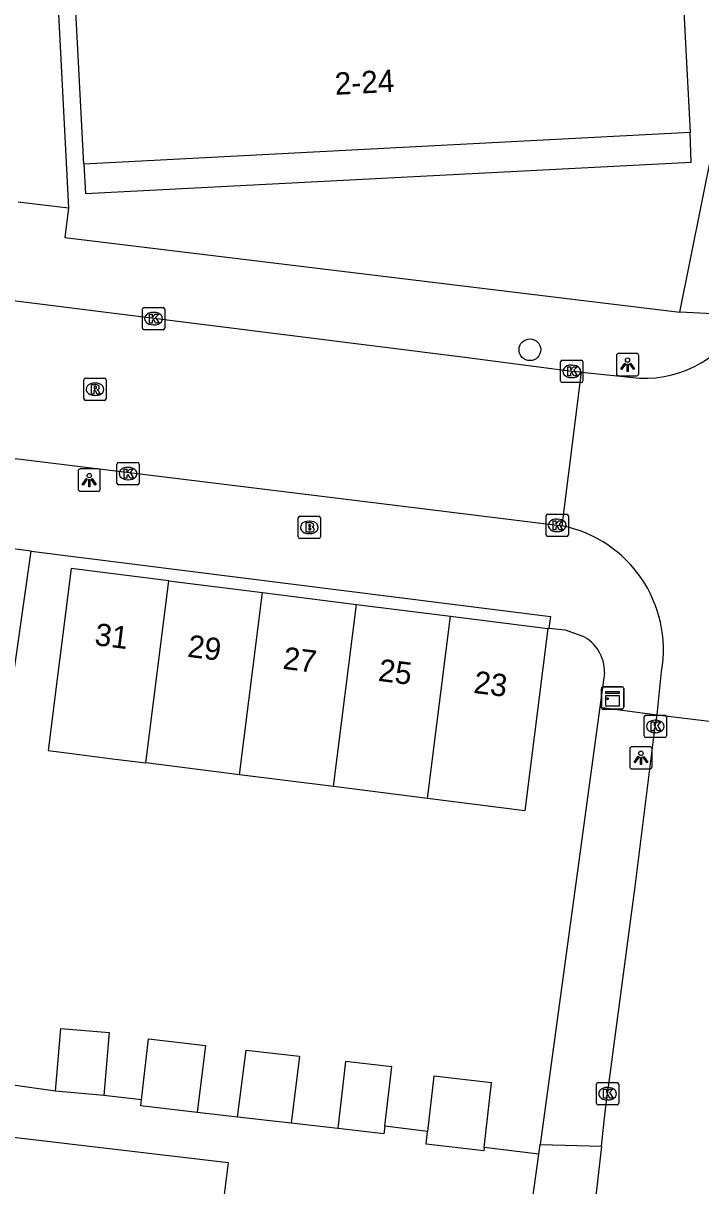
# Model space of a CAD drawing. Extents: x 158087 to 159494, y 382905 to 383981.
# Drawn here: x 158567.1 to 158597.5, y 383416.5 to 383468.7 of the extents above; entities that cross this region are included whole.
import ezdxf

# ---------------------------------------------------------------- set-up
doc = ezdxf.new("R2010")
doc.units = 0
for name, color, linetype in [('IMGEO_Boom', 7, 'Continuous'), ('IMGEO_Brandkraan', 7, 'Continuous'), ('IMGEO_Kast', 7, 'Continuous'), ('IMGEO_Kolk', 7, 'Continuous'), ('IMGEO_Lichtpunt', 7, 'Continuous'), ('IMGEO_Pand', 7, 'Continuous'), ('IMGEO_Pand_nummerreeks', 7, 'Continuous'), ('IMGEO_Pand_overbouw', 7, 'Continuous'), ('IMGEO_Rijbaan_lokaal_open', 7, 'Continuous'), ('IMGEO_Rioolput', 7, 'Continuous'), ('IMGEO_Voetpad_open', 7, 'Continuous')]:
    doc.layers.add(name, color=color, linetype=linetype)

msp = doc.modelspace()

# ---------------------------------------------------------------- linework, layer by layer
at = {"layer": 'IMGEO_Boom'}
msp.add_circle((158589.824, 383454.018), 0.489, dxfattribs=at)
at = {"layer": 'IMGEO_Brandkraan'}
for p, q in [((158579.415, 383445.62), (158579.415, 383446.472)), ((158579.49, 383446.546), (158580.342, 383446.546)), ((158579.903, 383446.326), (158579.928, 383446.326)), ((158580.416, 383446.472), (158580.416, 383445.62)), ((158580.342, 383445.546), (158579.49, 383445.546)), ((158579.926, 383445.766), (158579.901, 383445.766))]:
    msp.add_line(p, q, dxfattribs=at)
for points in [[(158579.415, 383445.62), (158579.415, 383446.472)], [(158579.49, 383446.546), (158580.342, 383446.546)], [(158580.416, 383446.472), (158580.416, 383445.62)], [(158579.763, 383446.246), (158579.763, 383445.846), (158579.976, 383445.846)], [(158579.994, 383446.246), (158579.763, 383446.246)], [(158579.942, 383446.165), (158579.888, 383446.165), (158579.888, 383446.089)], [(158579.888, 383446.089), (158579.941, 383446.089)], [(158579.95, 383446.013), (158579.888, 383446.013), (158579.888, 383445.932)], [(158579.888, 383445.932), (158579.95, 383445.932)], [(158580.342, 383445.546), (158579.49, 383445.546)]]:
    msp.add_lwpolyline(points, dxfattribs=at)
for centre, radius, start, end in [((158579.492, 383446.47), 0.0765, 91.552, 178.448), ((158579.492, 383446.47), 0.0765, 91.552, 178.448), ((158580.34, 383446.47), 0.0765, 1.552, 88.448), ((158580.34, 383446.47), 0.0765, 1.552, 88.448), ((158579.943, 383446.127), 0.0379, 267.8285, 90.9355), ((158579.951, 383445.972), 0.0404, 269.8759, 90.5077), ((158579.982, 383446.097), 0.251, 268.6676, 293.5347), ((158579.998, 383446.101), 0.145, 59.4692, 91.5367), ((158580.023, 383446.148), 0.0922, 285.5137, 58.1501), ((158580.028, 383445.956), 0.105, 301.3115, 78.989), ((158579.492, 383445.622), 0.0765, 181.552, 268.448), ((158579.492, 383445.622), 0.0765, 181.552, 268.448), ((158580.34, 383445.622), 0.0765, 271.552, 358.448), ((158580.34, 383445.622), 0.0765, 271.552, 358.448)]:
    msp.add_arc(centre, radius, start, end, dxfattribs=at)
for centre, major_axis, ratio, start_param, end_param in [((158579.902, 383446.046), (-0.387, 0.002), 0.722429, 4.712389, 7.853982), ((158579.927, 383446.046), (-0.39, 0.002), 0.717154, 1.570796, 4.712389)]:
    msp.add_ellipse(centre, major_axis=major_axis, ratio=ratio, start_param=start_param, end_param=end_param, dxfattribs=at)
at = {"layer": 'IMGEO_Kast'}
for p, q in [((158593.033, 383437.966), (158593.033, 383438.807)), ((158593.033, 383438.807), (158593.033, 383437.966)), ((158593.108, 383438.891), (158593.949, 383438.891)), ((158593.949, 383438.891), (158593.108, 383438.891)), ((158594.033, 383438.816), (158594.033, 383437.975)), ((158594.033, 383437.975), (158594.033, 383438.816)), ((158593.958, 383437.891), (158593.117, 383437.891)), ((158593.117, 383437.891), (158593.958, 383437.891))]:
    msp.add_line(p, q, dxfattribs=at)
for points in [[(158593.228, 383438.681), (158593.828, 383438.681), (158593.828, 383438.596), (158593.228, 383438.596), (158593.228, 383438.681)], [(158593.228, 383438.506), (158593.828, 383438.506), (158593.828, 383438.017), (158593.228, 383438.017), (158593.228, 383438.506)]]:
    msp.add_lwpolyline(points, dxfattribs=at)
msp.add_circle((158593.312, 383438.355), 0.0377, dxfattribs=at)
for centre, start, end in [((158593.111, 383438.813), 92.4484, 184.2845), ((158593.111, 383438.813), 92.4484, 184.2845), ((158593.955, 383438.813), 2.4484, 94.2845), ((158593.955, 383438.813), 2.4484, 94.2845), ((158593.111, 383437.969), 182.4484, 274.2845), ((158593.111, 383437.969), 182.4484, 274.2845), ((158593.955, 383437.969), 272.4484, 4.2845), ((158593.955, 383437.969), 272.4484, 4.2845)]:
    msp.add_arc(centre, 0.0779, start, end, dxfattribs=at)
at = {"layer": 'IMGEO_Kolk'}
for p, q in [((158572.422, 383454.986), (158572.422, 383455.838)), ((158572.497, 383455.912), (158573.349, 383455.912)), ((158573.423, 383455.838), (158573.423, 383454.986)), ((158572.91, 383455.692), (158572.935, 383455.692)), ((158573.349, 383454.912), (158572.497, 383454.912)), ((158572.933, 383455.132), (158572.908, 383455.132)), ((158591.202, 383452.621), (158591.202, 383453.473)), ((158591.277, 383453.547), (158592.129, 383453.547)), ((158591.69, 383453.327), (158591.715, 383453.327)), ((158592.203, 383453.473), (158592.203, 383452.621)), ((158591.713, 383452.767), (158591.688, 383452.767)), ((158592.129, 383452.547), (158591.277, 383452.547)), ((158571.35, 383448.959), (158572.202, 383448.959)), ((158571.275, 383448.033), (158571.275, 383448.885)), ((158571.763, 383448.739), (158571.788, 383448.739)), ((158572.276, 383448.885), (158572.276, 383448.033)), ((158572.202, 383447.959), (158571.35, 383447.959)), ((158571.786, 383448.179), (158571.761, 383448.179)), ((158590.548, 383445.711), (158590.548, 383446.563)), ((158590.623, 383446.637), (158591.475, 383446.637)), ((158591.036, 383446.417), (158591.061, 383446.417)), ((158591.549, 383446.563), (158591.549, 383445.711)), ((158591.059, 383445.857), (158591.034, 383445.857)), ((158591.475, 383445.637), (158590.623, 383445.637)), ((158594.954, 383436.687), (158594.954, 383437.539)), ((158595.029, 383437.613), (158595.881, 383437.613)), ((158595.955, 383437.539), (158595.955, 383436.687)), ((158595.442, 383437.393), (158595.467, 383437.393)), ((158595.881, 383436.613), (158595.029, 383436.613)), ((158595.465, 383436.833), (158595.44, 383436.833)), ((158592.811, 383420.207), (158592.811, 383421.059)), ((158592.886, 383421.133), (158593.738, 383421.133)), ((158593.299, 383420.913), (158593.324, 383420.913)), ((158593.812, 383421.059), (158593.812, 383420.207)), ((158593.322, 383420.353), (158593.297, 383420.353)), ((158593.738, 383420.133), (158592.886, 383420.133))]:
    msp.add_line(p, q, dxfattribs=at)
for points in [[(158572.422, 383454.986), (158572.422, 383455.838)], [(158572.497, 383455.912), (158573.349, 383455.912)], [(158573.423, 383455.838), (158573.423, 383454.986)], [(158572.743, 383455.612), (158572.866, 383455.612), (158572.866, 383455.461), (158572.996, 383455.612), (158573.16, 383455.612), (158573.014, 383455.461), (158573.167, 383455.212), (158573.015, 383455.212), (158572.93, 383455.376), (158572.866, 383455.309), (158572.866, 383455.212), (158572.743, 383455.212), (158572.743, 383455.612)], [(158573.349, 383454.912), (158572.497, 383454.912)], [(158591.202, 383452.621), (158591.202, 383453.473)], [(158591.277, 383453.547), (158592.129, 383453.547)], [(158591.523, 383453.247), (158591.646, 383453.247), (158591.646, 383453.096), (158591.776, 383453.247), (158591.94, 383453.247), (158591.794, 383453.096), (158591.947, 383452.847), (158591.795, 383452.847), (158591.71, 383453.011), (158591.646, 383452.944), (158591.646, 383452.847), (158591.523, 383452.847), (158591.523, 383453.247)], [(158592.203, 383453.473), (158592.203, 383452.621)], [(158592.129, 383452.547), (158591.277, 383452.547)], [(158571.35, 383448.959), (158572.202, 383448.959)], [(158571.275, 383448.033), (158571.275, 383448.885)], [(158571.596, 383448.659), (158571.719, 383448.659), (158571.719, 383448.508), (158571.849, 383448.659), (158572.013, 383448.659), (158571.867, 383448.508), (158572.02, 383448.259), (158571.868, 383448.259), (158571.783, 383448.423), (158571.719, 383448.356), (158571.719, 383448.259), (158571.596, 383448.259), (158571.596, 383448.659)], [(158572.276, 383448.885), (158572.276, 383448.033)], [(158572.202, 383447.959), (158571.35, 383447.959)], [(158590.548, 383445.711), (158590.548, 383446.563)], [(158590.623, 383446.637), (158591.475, 383446.637)], [(158590.869, 383446.337), (158590.992, 383446.337), (158590.992, 383446.186), (158591.122, 383446.337), (158591.286, 383446.337), (158591.14, 383446.186), (158591.293, 383445.937), (158591.141, 383445.937), (158591.056, 383446.101), (158590.992, 383446.034), (158590.992, 383445.937), (158590.869, 383445.937), (158590.869, 383446.337)], [(158591.549, 383446.563), (158591.549, 383445.711)], [(158591.475, 383445.637), (158590.623, 383445.637)], [(158594.954, 383436.687), (158594.954, 383437.539)], [(158595.029, 383437.613), (158595.881, 383437.613)], [(158595.955, 383437.539), (158595.955, 383436.687)], [(158595.275, 383437.313), (158595.398, 383437.313), (158595.398, 383437.162), (158595.528, 383437.313), (158595.692, 383437.313), (158595.546, 383437.162), (158595.699, 383436.913), (158595.547, 383436.913), (158595.462, 383437.077), (158595.398, 383437.01), (158595.398, 383436.913), (158595.275, 383436.913), (158595.275, 383437.313)], [(158595.881, 383436.613), (158595.029, 383436.613)], [(158592.811, 383420.207), (158592.811, 383421.059)], [(158592.886, 383421.133), (158593.738, 383421.133)], [(158593.132, 383420.833), (158593.255, 383420.833), (158593.255, 383420.682), (158593.385, 383420.833), (158593.549, 383420.833), (158593.403, 383420.682), (158593.556, 383420.433), (158593.404, 383420.433), (158593.319, 383420.597), (158593.255, 383420.53), (158593.255, 383420.433), (158593.132, 383420.433), (158593.132, 383420.833)], [(158593.812, 383421.059), (158593.812, 383420.207)], [(158593.738, 383420.133), (158592.886, 383420.133)]]:
    msp.add_lwpolyline(points, dxfattribs=at)
for centre, start, end in [((158572.499, 383455.836), 91.552, 178.448), ((158572.499, 383455.836), 91.552, 178.448), ((158573.347, 383455.836), 1.552, 88.448), ((158573.347, 383455.836), 1.552, 88.448), ((158572.499, 383454.988), 181.552, 268.448), ((158572.499, 383454.988), 181.552, 268.448), ((158573.347, 383454.988), 271.552, 358.448), ((158573.347, 383454.988), 271.552, 358.448), ((158591.279, 383453.471), 91.552, 178.448), ((158591.279, 383453.471), 91.552, 178.448), ((158592.127, 383453.471), 1.552, 88.448), ((158592.127, 383453.471), 1.552, 88.448), ((158591.279, 383452.623), 181.552, 268.448), ((158591.279, 383452.623), 181.552, 268.448), ((158592.127, 383452.623), 271.552, 358.448), ((158592.127, 383452.623), 271.552, 358.448), ((158571.352, 383448.883), 91.552, 178.448), ((158571.352, 383448.883), 91.552, 178.448), ((158572.2, 383448.883), 1.552, 88.448), ((158572.2, 383448.883), 1.552, 88.448), ((158571.352, 383448.035), 181.552, 268.448), ((158571.352, 383448.035), 181.552, 268.448), ((158572.2, 383448.035), 271.552, 358.448), ((158572.2, 383448.035), 271.552, 358.448), ((158590.625, 383446.561), 91.552, 178.448), ((158590.625, 383446.561), 91.552, 178.448), ((158591.473, 383446.561), 1.552, 88.448), ((158591.473, 383446.561), 1.552, 88.448), ((158590.625, 383445.713), 181.552, 268.448), ((158590.625, 383445.713), 181.552, 268.448), ((158591.473, 383445.713), 271.552, 358.448), ((158591.473, 383445.713), 271.552, 358.448), ((158595.031, 383437.537), 91.552, 178.448), ((158595.031, 383437.537), 91.552, 178.448), ((158595.879, 383437.537), 1.552, 88.448), ((158595.879, 383437.537), 1.552, 88.448), ((158595.031, 383436.689), 181.552, 268.448), ((158595.031, 383436.689), 181.552, 268.448), ((158595.879, 383436.689), 271.552, 358.448), ((158595.879, 383436.689), 271.552, 358.448), ((158592.888, 383421.057), 91.552, 178.448), ((158592.888, 383421.057), 91.552, 178.448), ((158593.736, 383421.057), 1.552, 88.448), ((158593.736, 383421.057), 1.552, 88.448), ((158592.888, 383420.209), 181.552, 268.448), ((158592.888, 383420.209), 181.552, 268.448), ((158593.736, 383420.209), 271.552, 358.448), ((158593.736, 383420.209), 271.552, 358.448)]:
    msp.add_arc(centre, 0.0765, start, end, dxfattribs=at)
for centre, major_axis, ratio, start_param, end_param in [((158572.909, 383455.412), (-0.387, 0.002), 0.722429, 4.712389, 7.853982), ((158572.934, 383455.412), (-0.39, 0.002), 0.717154, 1.570796, 4.712389), ((158591.689, 383453.047), (-0.387, 0.002), 0.722429, 4.712389, 7.853982), ((158591.714, 383453.047), (-0.39, 0.002), 0.717154, 1.570796, 4.712389), ((158571.762, 383448.459), (-0.387, 0.002), 0.722429, 4.712389, 7.853982), ((158571.787, 383448.459), (-0.39, 0.002), 0.717154, 1.570796, 4.712389), ((158591.035, 383446.137), (-0.387, 0.002), 0.722429, 4.712389, 7.853982), ((158591.06, 383446.137), (-0.39, 0.002), 0.717154, 1.570796, 4.712389), ((158595.441, 383437.113), (-0.387, 0.002), 0.722429, 4.712389, 7.853982), ((158595.466, 383437.113), (-0.39, 0.002), 0.717154, 1.570796, 4.712389), ((158593.298, 383420.633), (-0.387, 0.002), 0.722429, 4.712389, 7.853982), ((158593.323, 383420.633), (-0.39, 0.002), 0.717154, 1.570796, 4.712389)]:
    msp.add_ellipse(centre, major_axis=major_axis, ratio=ratio, start_param=start_param, end_param=end_param, dxfattribs=at)
at = {"layer": 'IMGEO_Lichtpunt'}
for p, q in [((158593.711, 383453.754), (158593.711, 383452.947)), ((158593.711, 383453.754), (158593.711, 383452.947)), ((158594.613, 383453.849), (158593.805, 383453.849)), ((158594.613, 383453.849), (158593.805, 383453.849)), ((158594.707, 383452.947), (158594.707, 383453.754)), ((158594.707, 383452.947), (158594.707, 383453.754)), ((158593.805, 383452.853), (158594.613, 383452.853)), ((158593.805, 383452.853), (158594.613, 383452.853)), ((158569.534, 383448.572), (158569.534, 383447.765)), ((158569.534, 383448.572), (158569.534, 383447.765)), ((158570.436, 383448.667), (158569.628, 383448.667)), ((158570.436, 383448.667), (158569.628, 383448.667)), ((158570.53, 383447.765), (158570.53, 383448.572)), ((158570.53, 383447.765), (158570.53, 383448.572)), ((158569.628, 383447.671), (158570.436, 383447.671)), ((158569.628, 383447.671), (158570.436, 383447.671)), ((158594.31, 383436.108), (158594.31, 383435.301)), ((158594.31, 383436.108), (158594.31, 383435.301)), ((158595.212, 383436.203), (158594.404, 383436.203)), ((158595.212, 383436.203), (158594.404, 383436.203)), ((158595.306, 383435.301), (158595.306, 383436.108)), ((158595.306, 383435.301), (158595.306, 383436.108)), ((158594.404, 383435.207), (158595.212, 383435.207)), ((158594.404, 383435.207), (158595.212, 383435.207))]:
    msp.add_line(p, q, dxfattribs=at)
for points in [[(158594.085, 383453.418), (158594.124, 383453.39), (158593.936, 383453.128), (158593.898, 383453.155), (158594.085, 383453.418)], [(158594.187, 383453.37), (158594.234, 383453.37), (158594.234, 383453.048), (158594.187, 383453.048), (158594.187, 383453.37)], [(158594.297, 383453.39), (158594.335, 383453.417), (158594.522, 383453.155), (158594.483, 383453.127), (158594.297, 383453.39)], [(158569.908, 383448.236), (158569.947, 383448.208), (158569.759, 383447.946), (158569.721, 383447.973), (158569.908, 383448.236)], [(158570.01, 383448.188), (158570.057, 383448.188), (158570.057, 383447.866), (158570.01, 383447.866), (158570.01, 383448.188)], [(158570.12, 383448.208), (158570.158, 383448.235), (158570.345, 383447.973), (158570.306, 383447.945), (158570.12, 383448.208)], [(158594.684, 383435.772), (158594.723, 383435.744), (158594.535, 383435.482), (158594.497, 383435.509), (158594.684, 383435.772)], [(158594.786, 383435.724), (158594.833, 383435.724), (158594.833, 383435.402), (158594.786, 383435.402), (158594.786, 383435.724)], [(158594.896, 383435.744), (158594.934, 383435.771), (158595.121, 383435.509), (158595.082, 383435.481), (158594.896, 383435.744)]]:
    msp.add_lwpolyline(points, dxfattribs=at)
for centre in [(158594.21, 383453.552), (158570.033, 383448.37), (158594.809, 383435.906)]:
    msp.add_circle(centre, 0.0994, dxfattribs=at)
for centre, start, end in [((158593.805, 383453.754), 90, 180), ((158593.805, 383453.754), 90, 180), ((158594.613, 383453.754), 0, 90), ((158594.613, 383453.754), 0, 90), ((158593.805, 383452.947), 180, 270), ((158593.805, 383452.947), 180, 270), ((158594.613, 383452.947), 270, 0), ((158594.613, 383452.947), 270, 360), ((158569.628, 383448.572), 90, 180), ((158569.628, 383448.572), 90, 180), ((158570.436, 383448.572), 0, 90), ((158570.436, 383448.572), 0, 90), ((158569.628, 383447.765), 180, 270), ((158569.628, 383447.765), 180, 270), ((158570.436, 383447.765), 270, 0), ((158570.436, 383447.765), 270, 360), ((158594.404, 383436.108), 90, 180), ((158594.404, 383436.108), 90, 180), ((158595.212, 383436.108), 0, 90), ((158595.212, 383436.108), 0, 90), ((158594.404, 383435.301), 180, 270), ((158594.404, 383435.301), 180, 270), ((158595.212, 383435.301), 270, 0), ((158595.212, 383435.301), 270, 360)]:
    msp.add_arc(centre, 0.0946, start, end, dxfattribs=at)
at = {"layer": 'IMGEO_Pand'}
for points in [[(158596.46, 383474.357), (158597.019, 383463.759), (158569.794, 383462.344), (158569.24, 383472.94), (158590.857, 383474.065), (158596.46, 383474.357)], [(158573.6, 383443.65), (158569.22, 383444.202), (158568.594, 383439.242), (158568.189, 383436.027), (158569.251, 383435.893), (158571.085, 383435.661), (158572.57, 383435.474)], [(158572.57, 383435.474), (158573.6, 383443.65)], [(158573.6, 383443.65), (158577.816, 383443.118)], [(158576.786, 383434.943), (158577.816, 383443.118)], [(158577.816, 383443.118), (158582.033, 383442.586)], [(158581.003, 383434.411), (158582.033, 383442.586)], [(158582.033, 383442.586), (158586.249, 383442.054)], [(158586.249, 383442.054), (158590.63, 383441.502), (158589.6, 383433.327), (158585.219, 383433.879)], [(158585.219, 383433.879), (158586.249, 383442.054)], [(158576.786, 383434.943), (158572.57, 383435.474)], [(158581.003, 383434.411), (158576.786, 383434.943)], [(158585.219, 383433.879), (158584.64, 383433.952), (158581.003, 383434.411)], [(158568.524, 383420.739), (158568.761, 383423.556), (158570.922, 383423.374), (158570.685, 383420.558)], [(158572.378, 383420.363), (158572.692, 383423.091), (158575.256, 383422.796), (158574.877, 383419.791)], [(158576.694, 383419.582), (158577.073, 383422.587), (158579.478, 383422.311), (158579.1, 383419.305)], [(158583.309, 383419.176), (158583.615, 383421.835), (158581.547, 383422.073), (158581.201, 383419.064)], [(158587.768, 383418.223), (158588.101, 383421.122), (158585.509, 383421.42), (158585.223, 383418.941)], [(158570.685, 383420.558), (158568.524, 383420.739)], [(158574.877, 383419.791), (158572.346, 383420.082), (158572.378, 383420.363)], [(158579.1, 383419.305), (158576.694, 383419.582)], [(158583.309, 383419.176), (158583.269, 383418.826), (158581.201, 383419.064)], [(158587.768, 383418.223), (158587.75, 383418.07), (158585.157, 383418.369), (158585.223, 383418.941)]]:
    msp.add_lwpolyline(points, dxfattribs=at)
at = {"layer": 'IMGEO_Pand_overbouw'}
msp.add_lwpolyline([(158569.794, 383462.344), (158569.859, 383461.022), (158597.07, 383462.438), (158597.019, 383463.759)], close=True, dxfattribs=at)
at = {"layer": 'IMGEO_Rijbaan_lokaal_open'}
for points in [[(158470.237, 383461.129), (158472.01, 383460.949), (158472.205, 383460.918), (158476.869, 383460.346), (158492.123, 383458.465), (158500, 383457.474), (158546.343, 383451.641), (158583.887, 383447.026), (158591.05, 383446.139), (158591.272, 383446.113)], [(158592.146, 383453.004), (158591.704, 383453.046), (158586.903, 383453.663), (158563.505, 383456.594), (158559.714, 383457.055), (158545.297, 383458.807), (158543.141, 383459.099)], [(158591.272, 383446.113), (158592.146, 383453.004)], [(158592.146, 383453.004), (158594.737, 383452.734)], [(158595.534, 383437.632), (158595.731, 383439.579)], [(158593.034, 383418.281), (158593.208, 383419.813), (158594.543, 383429.926), (158595.454, 383437.112), (158595.534, 383437.632)], [(158595.534, 383437.632), (158600.336, 383437.057)], [(158593.034, 383418.281), (158592.085, 383409.901)]]:
    msp.add_lwpolyline(points, dxfattribs=at)
for centre, radius, start, end in [((158594.922, 383457.884), 5.153, 267.9418, 333.0574), ((158590.152, 383440.56), 5.665, 350.0273, 78.5943)]:
    msp.add_arc(centre, radius, start, end, dxfattribs=at)
at = {"layer": 'IMGEO_Rioolput'}
for p, q in [((158569.79, 383451.818), (158569.79, 383452.67)), ((158569.865, 383452.744), (158570.717, 383452.744)), ((158570.791, 383452.67), (158570.791, 383451.818)), ((158570.278, 383452.524), (158570.303, 383452.524)), ((158570.717, 383451.744), (158569.865, 383451.744)), ((158570.301, 383451.964), (158570.276, 383451.964))]:
    msp.add_line(p, q, dxfattribs=at)
for points in [[(158569.79, 383451.818), (158569.79, 383452.67)], [(158569.865, 383452.744), (158570.717, 383452.744)], [(158570.791, 383452.67), (158570.791, 383451.818)], [(158570.379, 383452.442), (158570.127, 383452.444), (158570.127, 383452.044)], [(158570.127, 383452.044), (158570.251, 383452.044), (158570.251, 383452.206), (158570.262, 383452.206)], [(158570.305, 383452.363), (158570.251, 383452.363), (158570.251, 383452.282)], [(158570.251, 383452.282), (158570.303, 383452.282)], [(158570.309, 383452.177), (158570.38, 383452.044), (158570.52, 383452.044), (158570.455, 383452.17)], [(158570.717, 383451.744), (158569.865, 383451.744)]]:
    msp.add_lwpolyline(points, dxfattribs=at)
for centre, radius, start, end in [((158569.867, 383452.668), 0.0765, 91.552, 178.448), ((158569.867, 383452.668), 0.0765, 91.552, 178.448), ((158570.715, 383452.668), 0.0765, 1.552, 88.448), ((158570.715, 383452.668), 0.0765, 1.552, 88.448), ((158570.261, 383452.153), 0.0533, 26.0293, 88.6989), ((158570.287, 383452.471), 0.19, 274.7715, 282.9687), ((158570.311, 383452.267), 0.0964, 77.0061, 93.1865), ((158570.325, 383452.324), 0.0378, 276.6634, 79.6772), ((158570.378, 383452.332), 0.109, 350.3612, 89.416), ((158570.376, 383452.332), 0.112, 277.5842, 350.9817), ((158570.36, 383452.117), 0.108, 29.5134, 73.7905), ((158569.867, 383451.82), 0.0765, 181.552, 268.448), ((158569.867, 383451.82), 0.0765, 181.552, 268.448), ((158570.715, 383451.82), 0.0765, 271.552, 358.448), ((158570.715, 383451.82), 0.0765, 271.552, 358.448)]:
    msp.add_arc(centre, radius, start, end, dxfattribs=at)
for centre, major_axis, ratio, start_param, end_param in [((158570.277, 383452.244), (-0.387, 0.002), 0.722429, 4.712389, 7.853982), ((158570.302, 383452.244), (-0.39, 0.002), 0.717154, 1.570796, 4.712389)]:
    msp.add_ellipse(centre, major_axis=major_axis, ratio=ratio, start_param=start_param, end_param=end_param, dxfattribs=at)
at = {"layer": 'IMGEO_Voetpad_open'}
for points in [[(158596.553, 383455.707), (158598.535, 383465.518), (158597.492, 383485.05), (158596.657, 383500), (158593.057, 383565.667), (158592.687, 383565.654), (158592.05, 383576.787)], [(158567.9, 383495.297), (158567.295, 383495.26), (158567.299, 383495.181), (158569.101, 383460.381)], [(158566.843, 383460.658), (158569.101, 383460.381)], [(158569.101, 383460.381), (158568.943, 383459.053), (158596.553, 383455.707)], [(158599.516, 383455.549), (158596.553, 383455.707)], [(158568.524, 383420.739), (158564.06, 383421.376), (158567.428, 383444.981)], [(158567.428, 383444.981), (158565.647, 383445.205)], [(158567.428, 383444.981), (158590.744, 383442.044), (158590.675, 383441.525), (158591.413, 383441.449), (158592.152, 383441.186)], [(158593.167, 383439.524), (158592.957, 383437.983)], [(158592.957, 383437.983), (158590.281, 383418.354)], [(158592.957, 383437.983), (158595.534, 383437.632)], [(158572.378, 383420.363), (158570.685, 383420.558)], [(158576.694, 383419.582), (158574.877, 383419.791)], [(158558.354, 383419.651), (158576.266, 383417.538), (158576.097, 383416.108), (158581.45, 383415.451)], [(158581.201, 383419.064), (158579.1, 383419.305)], [(158585.223, 383418.941), (158583.309, 383419.176)], [(158590.222, 383417.921), (158587.768, 383418.223)], [(158590.222, 383417.921), (158590.281, 383418.354)], [(158590.281, 383418.354), (158593.034, 383418.281)], [(158589.795, 383414.791), (158590.222, 383417.921)]]:
    msp.add_lwpolyline(points, dxfattribs=at)
msp.add_arc((158591.383, 383439.576), 1.784, 358.343, 64.4827, dxfattribs=at)

# ---------------------------------------------------------------- texts
at = {"layer": 'IMGEO_Pand_nummerreeks'}
for s, rotation, p in [('2-24', 2.9741, (158581.085, 383465.454)), ('31', 352.8151, (158570.243, 383440.767)), ('29', 352.8124, (158574.413, 383440.241)), ('27', 352.8124, (158578.695, 383439.701)), ('25', 352.8124, (158582.977, 383439.161)), ('23', 352.8124, (158587.259, 383438.621))]:
    msp.add_text(s, height=1, rotation=rotation, dxfattribs=at).set_placement(p)

doc.saveas('drawing.dxf')
